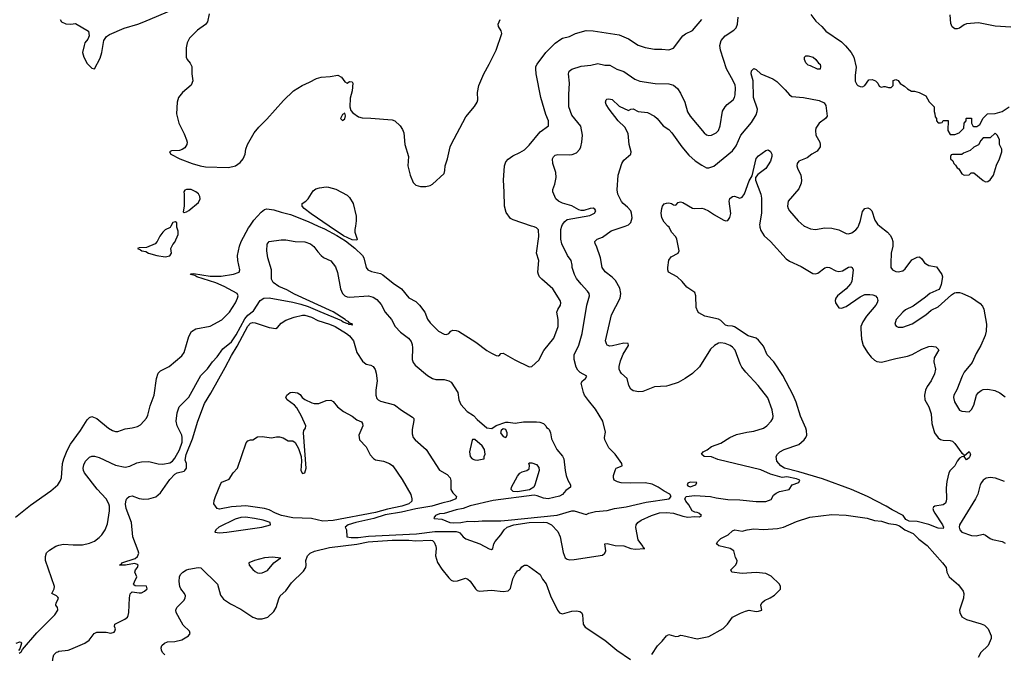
# Model space of a CAD drawing. Header units: inches. Extents: x 1678809 to 1859548, y 384609 to 522868.
# Tile 288 of 386: x 1799679 to 1808009, y 406383 to 411747. Entities that reach past the tile are written whole.
import ezdxf

# ---------------------------------------------------------------- set-up
doc = ezdxf.new("R2010")
doc.units = ezdxf.units.IN
doc.header["$MEASUREMENT"] = 0
for name, color, linetype in [('B7490', 7, 'Continuous'), ('B8400', 7, 'Continuous'), ('B8401', 7, 'Continuous')]:
    doc.layers.add(name, color=color, linetype=linetype)

msp = doc.modelspace()

# ---------------------------------------------------------------- linework, layer by layer
at = {"layer": 'B7490', "color": 5}
for points, elevation in [([(1799643.3, 407536.7), (1799770, 407638.3), (1799941.6, 407758.4), (1800000, 407809.4)], 380), ([(1800000, 406857.7), (1799990, 406869.3), (1799949.4, 406890), (1799971.2, 406928.8), (1799973.6, 406950), (1799896.2, 407170), (1799895.9, 407204.1), (1799906.2, 407233.8), (1799930, 407256.3), (1799985.2, 407290), (1800000, 407295.6)], 360), ([(1800000, 406754.7), (1799997.2, 406770), (1799985.2, 406790), (1799987, 406810), (1800000, 406836.6)], 360), ([(1799674.3, 406385.7), (1799690, 406396.3), (1799703.1, 406416.9), (1799824.1, 406555.9), (1799974.7, 406710), (1800000, 406748.7)], 360), ([(1799650, 406470.7), (1799679.2, 406479.2), (1799690, 406477.3), (1799694.4, 406470), (1799679, 406421), (1799668.6, 406408.6)], 360), ([(1799650, 406147.9), (1799734.5, 406074.5), (1799790, 406048.2), (1799822.5, 406042.5), (1799850, 406043.8), (1799890, 406054.2), (1799918.9, 406070), (1799940.4, 406090), (1799968.4, 406130), (1799979.7, 406170), (1799976.3, 406216.3), (1799956.9, 406310), (1799961.3, 406350), (1799968.7, 406371.3), (1799978, 406382), (1799990, 406392.4), (1800000, 406396.4)], 340)]:
    msp.add_lwpolyline(points, dxfattribs=dict(at, elevation=elevation))
at = {"layer": 'B8400', "color": 5}
for points, elevation in [([(1800000, 407809.4), (1800000.7, 407810), (1800020.1, 407839.9), (1800030.9, 407869.1), (1800041.8, 407990), (1800051.8, 408030), (1800078.9, 408101.1), (1800107.1, 408152.9), (1800193.7, 408270), (1800250, 408359.3), (1800270, 408380.4), (1800290, 408387), (1800330, 408371.8), (1800430, 408290.4), (1800462.8, 408270), (1800490, 408261.3), (1800510, 408260.4), (1800570, 408283.8), (1800630, 408292.4), (1800675.4, 408304.6), (1800701.3, 408318.7), (1800730, 408347.7), (1800750, 408373.4), (1800761.6, 408398.4), (1800782.5, 408477.5), (1800816.8, 408570), (1800834.7, 408710), (1800850, 408754.8), (1800870, 408774), (1800944, 408810), (1801050, 408901.6), (1801068.9, 408931.1), (1801110, 409064.9), (1801133.1, 409106.9), (1801169.8, 409130.2), (1801290, 409153), (1801390, 409206.5), (1801452.4, 409270), (1801504, 409350), (1801522.4, 409390), (1801527.6, 409410), (1801519.6, 409430), (1801408.6, 409490), (1801338.5, 409518.5), (1801176.9, 409570), (1801160.8, 409580.8), (1801124.2, 409590), (1801125.4, 409594.6), (1801150, 409598.4), (1801290, 409577.2), (1801383.4, 409576.6), (1801488.1, 409591.9), (1801536.2, 409610), (1801541.3, 409630), (1801523.1, 409710), (1801520.4, 409750), (1801537.7, 409830), (1801552.1, 409870), (1801614.9, 409985.1), (1801625.3, 410000)], 380), ([(1800000, 407295.6), (1800010, 407299.5), (1800050, 407306.7), (1800130, 407301.3), (1800210, 407303.1), (1800270, 407315.8), (1800310, 407334), (1800350, 407363.8), (1800372.9, 407387.1), (1800402, 407430), (1800420.1, 407479.9), (1800438, 407590), (1800437, 407630), (1800431.4, 407650), (1800409.8, 407690), (1800333.4, 407773.4), (1800226.8, 407910), (1800218.4, 407930), (1800216.2, 407950), (1800221.1, 407978.9), (1800234.7, 408010), (1800270, 408044.6), (1800290, 408051.6), (1800310, 408051.6), (1800350, 408040.8), (1800490, 407975.8), (1800570, 407958.9), (1800610, 407967), (1800670, 407995.3), (1800710, 408005.3), (1800770, 408006), (1800850, 407987.4), (1800890, 407984.6), (1800950, 407996.9), (1800970, 408011.2), (1800990, 408035.8), (1801030, 408106.3), (1801052.1, 408172.1), (1801053.8, 408210), (1801050, 408229.2), (1801009.8, 408309.8), (1801003.5, 408350), (1801010, 408418), (1801028, 408470), (1801110, 408550.4), (1801210, 408735.8), (1801268.7, 408791.3), (1801309.7, 408850.3), (1801350, 408893.4), (1801397.8, 408962.2), (1801470, 409019.8), (1801510, 409079.8), (1801584.2, 409215.8), (1801610, 409246.5), (1801657.1, 409282.9), (1801713.1, 409370), (1801745.1, 409390), (1801790, 409393), (1801990, 409356), (1802058.4, 409338.4), (1802118.9, 409318.9), (1802218.4, 409278.4), (1802400.7, 409200.7), (1802414, 409190), (1802450, 409176), (1802457.3, 409177.3), (1802459.3, 409170), (1802486.3, 409166.3), (1802490, 409160.7), (1802494.9, 409165.1), (1802490, 409171.9), (1802474.6, 409174.6), (1802462.7, 409182.7), (1802464, 409190), (1802440.7, 409200.7), (1802432.9, 409210), (1802330, 409273.2), (1802003, 409423), (1801939.4, 409459.4), (1801870, 409487.9), (1801823.4, 409523.4), (1801809.9, 409549.9), (1801809.1, 409630), (1801779.2, 409730), (1801768.6, 409790), (1801773.6, 409846.4), (1801790, 409870.4), (1801890, 409883.1), (1801930, 409883.6), (1802010, 409870.4), (1802090, 409866), (1802138, 409850), (1802166.6, 409826.6), (1802200.7, 409780.7), (1802230.3, 409750.3), (1802250, 409735.5), (1802310, 409704.9), (1802350, 409654), (1802366, 409606), (1802393.8, 409470), (1802410, 409430.5), (1802429.2, 409409.2), (1802450, 409400.3), (1802470, 409399), (1802630, 409410.2), (1802670, 409398.5), (1802698.9, 409378.9), (1802735.9, 409335.9), (1802771.3, 409271.3), (1802823.1, 409210), (1802856.4, 409150), (1802901.2, 409101.2), (1802967, 409050), (1802990, 409023.8), (1802999, 408999), (1803002.7, 408970), (1802999.7, 408870), (1803006.4, 408846.4), (1803023.1, 408823.1), (1803130, 408734.2), (1803170, 408710.2), (1803198, 408702), (1803270, 408701.1), (1803310.2, 408690.2), (1803330, 408678), (1803384.9, 408590), (1803394, 408530), (1803409.3, 408489.3), (1803463.5, 408430), (1803517.3, 408397.3), (1803550, 408361.7), (1803630, 408291.4), (1803674, 408286), (1803710, 408312.4), (1803790, 408338.9), (1803810, 408341.1), (1803870, 408332.2), (1803942, 408342), (1804050, 408343.6), (1804080.3, 408340.3), (1804110.8, 408330), (1804130.8, 408310), (1804135.3, 408295.3), (1804150, 408286.8), (1804156.7, 408276.7), (1804168.9, 408248.9), (1804178.7, 408198.7), (1804222.6, 408110), (1804271.8, 408051.8), (1804282.6, 408030), (1804293.4, 407930), (1804302.6, 407890), (1804316.4, 407850), (1804339.1, 407810), (1804337.1, 407790), (1804299.3, 407760.7), (1804270, 407728.8), (1804245, 407715), (1804150, 407692.4), (1804110, 407695.8), (1804057.3, 407717.3), (1804030, 407720.9), (1803684.2, 407675.8), (1803490, 407632), (1803430, 407609.1), (1803370, 407598.3), (1803270, 407565.6), (1803230, 407562.9), (1803197.3, 407550), (1803181, 407530), (1803185.8, 407525.8), (1803250, 407518), (1803316.3, 407490), (1803350, 407486.9), (1803410, 407490.9), (1803470, 407503.1), (1803530, 407499.6), (1803590, 407505.5), (1803750, 407505.2), (1803812, 407510), (1804226.2, 407553.8), (1804350, 407590.5), (1804370, 407589.6), (1804470, 407559.6), (1804494.5, 407570), (1804550, 407582.7), (1804650, 407592.8), (1804710, 407610.1), (1804810, 407624.1), (1804978.2, 407661.8), (1805172.8, 407690), (1805189.8, 407710), (1805179.3, 407730), (1805130, 407755.6), (1805081.3, 407790), (1805030, 407814.7), (1804970, 407826.1), (1804843.2, 407823.2), (1804767.5, 407827.5), (1804735.2, 407835.2), (1804708.7, 407850), (1804702, 407870), (1804702, 407890), (1804720.4, 407939.6), (1804726, 407950), (1804775.3, 407970), (1804774, 407990), (1804716.9, 408070), (1804662.8, 408122.8), (1804628, 408190), (1804626.6, 408210), (1804635.5, 408255.5), (1804611.8, 408350), (1804549.7, 408450), (1804490, 408522.4), (1804457.2, 408570), (1804448.8, 408590), (1804429.8, 408670), (1804440.5, 408690), (1804465.6, 408710), (1804475.4, 408730), (1804420.7, 408760.7), (1804400.4, 408780.4), (1804387.1, 408807.1), (1804370.7, 408870), (1804369.8, 408910), (1804407.6, 408992.4), (1804438.4, 409090), (1804476.4, 409330), (1804498.5, 409410), (1804495.1, 409430), (1804482.6, 409450), (1804427.7, 409507.7), (1804390, 409557.6), (1804373.3, 409590), (1804352.8, 409650), (1804353.3, 409670), (1804343.5, 409710), (1804313.5, 409750), (1804264, 409850), (1804257.4, 409890), (1804257.6, 409970), (1804266.3, 410000)], 360), ([(1800000, 406396.4), (1800010, 406400.4), (1800090, 406410.4), (1800110, 406417.1), (1800230, 406470.4), (1800265.9, 406494.1), (1800307.8, 406550), (1800330, 406563.1), (1800410, 406562.3), (1800450, 406555.2), (1800477.2, 406562.8), (1800483.5, 406570), (1800487.7, 406590), (1800481.3, 406610), (1800484, 406630), (1800568.8, 406671.2), (1800589.6, 406690), (1800596.4, 406703.6), (1800602.6, 406730), (1800606.6, 406853.4), (1800612.1, 406887.9), (1800630, 406902.8), (1800690, 406894), (1800710, 406896), (1800735.3, 406910), (1800756, 406930), (1800750, 406951.3), (1800655.3, 406955.3), (1800644, 406964), (1800642, 406970), (1800649, 406989), (1800669.3, 407030), (1800652.7, 407070), (1800658, 407090), (1800675.1, 407110), (1800681.2, 407130), (1800675.9, 407135.9), (1800650, 407143.7), (1800574, 407130), (1800522, 407130), (1800539.3, 407140.7), (1800544, 407150), (1800654.7, 407185.3), (1800676.4, 407203.6), (1800685.4, 407230), (1800682.2, 407250), (1800634.4, 407370), (1800624.4, 407490), (1800578.1, 407610), (1800573.8, 407646.2), (1800578, 407682), (1800585.7, 407694.3), (1800606, 407710), (1800630, 407715.3), (1800690, 407695.3), (1800730, 407687.8), (1800770, 407690.3), (1800830, 407706.7), (1800870, 407743.2), (1800950, 407855.9), (1800990, 407899.1), (1801010, 407912), (1801070, 407924.9), (1801076, 407930), (1801089, 407950), (1801088.9, 407988.9), (1801078, 408018), (1801086.5, 408066.5), (1801139.8, 408200.2), (1801186.3, 408350), (1801241, 408499), (1801294.9, 408585.1), (1801418.2, 408801.8), (1801470, 408905.5), (1801517.7, 408982.3), (1801610, 409152.2), (1801630, 409177.2), (1801650, 409185), (1801670, 409181.7), (1801790, 409141.9), (1801845.8, 409134.2), (1801858.9, 409141.1), (1801890, 409178.8), (1801930, 409204), (1802002, 409230), (1802070, 409246.5), (1802090, 409246.7), (1802146, 409230), (1802199.5, 409199.5), (1802299.5, 409170), (1802348.9, 409150), (1802444, 409090), (1802468.7, 409070), (1802501.3, 409030), (1802532, 408930), (1802577.5, 408857.5), (1802610, 408830.4), (1802650, 408821.6), (1802670, 408810.6), (1802687, 408787), (1802695.3, 408755.3), (1802701.7, 408690), (1802690.2, 408610), (1802690.2, 408570), (1802701.3, 408541.3), (1802710.2, 408530.2), (1802730, 408518.6), (1802850, 408486.5), (1802910, 408441.7), (1803002.5, 408382.5), (1803012, 408370), (1803014.1, 408354.1), (1802998.6, 408278.6), (1803000.3, 408240.3), (1803008.5, 408210), (1803023.8, 408190), (1803116, 408110), (1803230, 407933), (1803296.3, 407896.3), (1803319.3, 407870), (1803326.7, 407846.7), (1803325.3, 407770), (1803342, 407742), (1803374.9, 407710), (1803368, 407690), (1803321.6, 407670), (1803250, 407655.6), (1803164.9, 407630), (1803030, 407605.8), (1802910, 407578.3), (1802770, 407556.1), (1802675, 407525), (1802522.4, 407490), (1802458, 407470), (1802430.8, 407450), (1802442.8, 407430), (1802446, 407370), (1802483.7, 407363.7), (1802542.6, 407362.6), (1802630, 407376.3), (1803035.6, 407395.6), (1803190, 407414.4), (1803370, 407413.6), (1803390.4, 407410), (1803402.3, 407402.3), (1803430.4, 407370), (1803452.6, 407352.6), (1803571.2, 407311.2), (1803650, 407267.7), (1803670, 407262.8), (1803682, 407270), (1803689.3, 407309.3), (1803701.3, 407330), (1803750, 407387), (1803776.4, 407430), (1803802.8, 407450), (1803860.4, 407470), (1803989.4, 407489.4), (1804113, 407493), (1804138, 407490), (1804178.4, 407470), (1804230, 407413.4), (1804250.3, 407370), (1804276, 407236), (1804292.3, 407192.3), (1804310, 407180.5), (1804330, 407174.9), (1804370, 407177), (1804610, 407214), (1804629.7, 407230), (1804636.1, 407250), (1804630, 407310.4), (1804647.4, 407312.6), (1804715.7, 407295.7), (1804790, 407294.5), (1804850, 407271.7), (1804886.1, 407266.1), (1804968, 407270), (1804955.5, 407275.5), (1804949.5, 407290), (1804910, 407342.7), (1804891.7, 407448.3), (1804893.3, 407470), (1804908.5, 407490), (1804935.1, 407510), (1805022.6, 407550), (1805092.5, 407572.5), (1805150, 407575.7), (1805210, 407570.9), (1805290, 407544), (1805330, 407535.7), (1805390, 407542.3), (1805430, 407538.9), (1805445.6, 407550), (1805423.6, 407570), (1805410, 407576.2), (1805390, 407577.7), (1805368.3, 407588.3), (1805340.9, 407640.9), (1805315.5, 407670), (1805305.7, 407690), (1805316, 407710), (1805390, 407719.4), (1805522, 407710), (1805570, 407698.9), (1805670, 407685.5), (1805770, 407683), (1805910, 407668), (1805990, 407668.1), (1806034.8, 407685.2), (1806057.1, 407722.9), (1806079.5, 407740.5), (1806107.7, 407752.3), (1806189, 407770), (1806214, 407810), (1806269.5, 407830.5), (1806279.5, 407850), (1806250, 407860.9), (1806170, 407878.7), (1806130, 407872.7), (1806110, 407876.1), (1806030, 407900.2), (1805950, 407936.7), (1805584.3, 408024.3), (1805530, 408045.7), (1805470, 408050.8), (1805447.6, 408070), (1805461.1, 408090), (1805494.3, 408105.7), (1805530, 408133.4), (1805610, 408163), (1805686, 408210), (1805743.6, 408236.4), (1805830, 408256.5), (1805890, 408265.3), (1805972.3, 408290), (1806000.9, 408310), (1806037.2, 408350), (1806049.6, 408370.4), (1806053.6, 408390), (1806044.4, 408444.4), (1806007, 408547), (1805927.6, 408650), (1805822.2, 408762.2), (1805786.6, 408806.6), (1805773.1, 408833.1), (1805731.2, 408950), (1805710, 408975.1), (1805690, 408989.6), (1805646.7, 409006.7), (1805610, 409012.8), (1805590, 409009.6), (1805556.3, 408990), (1805522.4, 408957.6), (1805430, 408809.6), (1805370, 408753), (1805310, 408709.6), (1805250, 408676.3), (1805171, 408650), (1805150, 408644.7), (1805050, 408638.9), (1804950, 408600.5), (1804918, 408598), (1804870, 408606), (1804850, 408619), (1804833.2, 408650), (1804819, 408710), (1804770, 408752.3), (1804757.6, 408770), (1804751.5, 408790), (1804749.7, 408810.3), (1804760.5, 408859.5), (1804783.3, 408916.7), (1804828.7, 408990), (1804827.3, 409007.3), (1804790, 409008.7), (1804694.6, 408985.4), (1804670, 408984.5), (1804650, 408992.7), (1804642, 409002), (1804633.6, 409030), (1804686.2, 409250), (1804758.9, 409390), (1804765, 409430), (1804754.6, 409474.6), (1804718.8, 409538.8), (1804690, 409568.3), (1804632.7, 409612.7), (1804605.1, 409650), (1804590.9, 409730.9), (1804558.3, 409830), (1804546.6, 409850), (1804543.6, 409870), (1804563.7, 409890), (1804610, 409907.2), (1804681.5, 409958.5), (1804800.3, 410000)], 340), ([(1800957.3, 410000), (1800951.1, 409988.9), (1800910, 409968), (1800890, 409948), (1800864.5, 409915.5), (1800841, 409870), (1800824.7, 409850), (1800750, 409818), (1800690, 409815.1), (1800676, 409810), (1800699.9, 409799.9), (1800711.3, 409790), (1800745.1, 409785.1), (1800766.9, 409770), (1800838.7, 409750), (1800910, 409740.3), (1800950, 409748.3), (1800961.5, 409770), (1800958, 409810), (1800974.9, 409845.1), (1800990, 409862.8), (1801018, 409930), (1801018, 409958), (1801008, 409990), (1801007.8, 410000)], 420), ([(1802204.2, 410000), (1802256.3, 409976.3), (1802361.1, 409921.1), (1802435.8, 409875.8), (1802514.1, 409814.1), (1802578.7, 409750), (1802590.4, 409730), (1802608.9, 409650), (1802624.4, 409630), (1802654.8, 409614.8), (1802730, 409598.7), (1802750, 409588.7), (1802838, 409518), (1802910, 409470.2), (1802970, 409391.7), (1803030, 409360.3), (1803060.3, 409330), (1803105.7, 409270), (1803130, 409210.8), (1803150, 409182), (1803220.7, 409110), (1803270, 409084), (1803290, 409082.8), (1803309.4, 409090.6), (1803325.2, 409110), (1803342, 409118), (1803370, 409116.5), (1803390, 409109.2), (1803536.8, 409016.8), (1803630, 408947.8), (1803670, 408923.7), (1803710, 408905.5), (1803730, 408902.8), (1803742, 408910), (1803750, 408922), (1803770, 408924), (1803866.6, 408866.6), (1803990, 408808.7), (1804010, 408810.6), (1804070, 408864.4), (1804112, 408948), (1804196.4, 409050), (1804235.3, 409150), (1804233.8, 409210), (1804222.7, 409270), (1804230, 409293), (1804254.7, 409330), (1804257.4, 409350), (1804251.1, 409370), (1804190, 409469.7), (1804095.1, 409550), (1804077.4, 409570), (1804067.4, 409590), (1804063.5, 409610), (1804071.6, 409710), (1804050.9, 409770), (1804070, 409912), (1804068.6, 409968.6), (1804050, 409984.4), (1804030, 409992.8), (1804008.4, 410000)], 380), ([(1802518.3, 410000), (1802513.4, 409970), (1802514.4, 409950), (1802533.4, 409890), (1802530, 409882), (1802490, 409885.1), (1802417.8, 409917.8), (1802297.6, 410000)], 380), ([(1805939.1, 410000), (1805940.3, 409990), (1805950, 409962), (1805978.2, 409918.2), (1806030.2, 409870.2), (1806162.2, 409722.2), (1806190, 409703.7), (1806290, 409658), (1806390, 409598.4), (1806410, 409596.4), (1806430, 409601.6), (1806490, 409646), (1806510, 409653), (1806530, 409650.4), (1806582.5, 409622.5), (1806610, 409614.4), (1806638.5, 409621.5), (1806690, 409652.7), (1806710, 409656.3), (1806721, 409650), (1806730.3, 409630), (1806719.5, 409530), (1806708.7, 409510), (1806670.9, 409469.1), (1806596.5, 409410), (1806583.1, 409390), (1806578.7, 409370), (1806581.3, 409350), (1806607.8, 409307.8), (1806630, 409304.2), (1806670, 409319.6), (1806790, 409401.7), (1806830, 409420.3), (1806870, 409422.3), (1806897.3, 409417.3), (1806918.8, 409410), (1806933.7, 409393.7), (1806938.4, 409370), (1806933.7, 409350), (1806922.6, 409330), (1806843.4, 409236.6), (1806811.4, 409190), (1806795.8, 409150), (1806793.6, 409130), (1806801.8, 409041.8), (1806814.3, 408990), (1806850, 408930.4), (1806882, 408890), (1806910, 408864.2), (1806930, 408853.7), (1806970, 408848.7), (1807090, 408879.5), (1807190, 408899.6), (1807230, 408912.9), (1807310, 408957.8), (1807370, 408979.5), (1807390, 408982.4), (1807430, 408977.3), (1807453.4, 408953.4), (1807415.1, 408884.9), (1807413.6, 408850), (1807426, 408790), (1807418.4, 408750), (1807390.4, 408690), (1807356.5, 408643.5), (1807341.3, 408610), (1807332.2, 408570), (1807334.9, 408530), (1807370.6, 408470), (1807390, 408412), (1807395.5, 408330), (1807419.1, 408250), (1807450, 408207.3), (1807470, 408193.4), (1807490, 408188.2), (1807550, 408184.9), (1807570, 408178.4), (1807590, 408160.4), (1807650, 408078.8), (1807664.7, 408070), (1807670, 408054), (1807710, 408092), (1807722, 408070), (1807718, 408050), (1807710, 408038), (1807690, 408022), (1807669, 408049), (1807650, 408046.6), (1807630, 408034.3), (1807610.2, 408010), (1807591.4, 407970), (1807550.3, 407930), (1807539.1, 407910), (1807521.2, 407838.8), (1807515.5, 407784.5), (1807519.7, 407690), (1807517.6, 407670), (1807510, 407654), (1807490, 407639.8), (1807420.7, 407630), (1807410, 407622), (1807404, 407610), (1807408.4, 407590), (1807419.8, 407570), (1807487.1, 407470), (1807494.9, 407450), (1807490, 407439.5), (1807450, 407442), (1807370, 407472.6), (1807270, 407499.8), (1807202.7, 407502.7), (1807176.6, 407516.6), (1807152.4, 407550), (1807058.8, 407598.8), (1807009.8, 407630), (1806849.9, 407710), (1806714.7, 407770), (1806470, 407860.4), (1806270, 407920.4), (1806149.7, 407950), (1806118.2, 407970), (1806084, 408010), (1806079.5, 408050), (1806089.4, 408070), (1806109.3, 408090), (1806146.6, 408110), (1806270, 408151.7), (1806315.8, 408190), (1806330.6, 408209.4), (1806337.4, 408230), (1806336, 408270), (1806329.8, 408290), (1806285, 408390), (1806246.4, 408510), (1806221.7, 408570), (1806136, 408736), (1806059.8, 408850), (1806001, 408910), (1805970, 408984.7), (1805930, 409035), (1805909.9, 409049.9), (1805842.2, 409070), (1805726.9, 409146.9), (1805710, 409153.2), (1805670, 409154.5), (1805650, 409162.3), (1805610, 409201.5), (1805592, 409212), (1805476.2, 409236.2), (1805425.6, 409265.6), (1805415.8, 409275.8), (1805400.4, 409310), (1805397.6, 409410), (1805390, 409437), (1805322, 409482), (1805282, 409530), (1805239.6, 409570), (1805168.9, 409608.9), (1805161.2, 409630), (1805160.8, 409650), (1805170, 409710.4), (1805190, 409739.5), (1805249.5, 409770), (1805258.7, 409790), (1805239.1, 409890), (1805228.8, 409908.8), (1805193, 409950), (1805172.6, 409990), (1805162.7, 410000)], 320), ([(1806316.7, 410000), (1806318.5, 409998.5), (1806370, 409977), (1806410, 409971.8), (1806490, 409983.9), (1806550, 409982.4), (1806610, 409968.9), (1806670, 409937.4), (1806690, 409933.4), (1806717.3, 409942.7), (1806752.2, 409967.8), (1806770, 409986.7), (1806774.7, 410000)], 340), ([(1806956.6, 410000), (1807020.5, 409950), (1807043.9, 409923.9), (1807058.3, 409898.3), (1807064.4, 409870), (1807064.2, 409830), (1807050.3, 409769.7), (1807047.2, 409687.2), (1807048.4, 409650), (1807063, 409630), (1807090, 409616), (1807110, 409611.6), (1807150, 409620.3), (1807170, 409637.6), (1807226.9, 409713.1), (1807270, 409738), (1807290, 409739), (1807310, 409724.2), (1807334.6, 409690), (1807354.7, 409674.7), (1807370, 409667.4), (1807433.9, 409653.9), (1807480.4, 409590), (1807485.3, 409570), (1807474.3, 409505.7), (1807464.4, 409475.6), (1807455.6, 409464.4), (1807378.4, 409430), (1807342.7, 409397.3), (1807238.6, 409321.4), (1807173.4, 409290), (1807150, 409271.1), (1807094.4, 409210), (1807083, 409170), (1807092.7, 409152.7), (1807110, 409143.8), (1807150, 409145.7), (1807230, 409174), (1807343.7, 409250), (1807390, 409288.4), (1807450, 409317.1), (1807563, 409417), (1807586.3, 409433.7), (1807602, 409438), (1807630, 409438.4), (1807650, 409432.4), (1807730, 409396.5), (1807804.7, 409344.7), (1807823.4, 409323.4), (1807836.5, 409296.5), (1807857.3, 409170), (1807855.5, 409110), (1807847, 409073), (1807810.1, 408989.9), (1807770, 408920.7), (1807735.8, 408844.2), (1807670, 408763), (1807651.5, 408730), (1807605.9, 408614.1), (1807581.7, 408570), (1807578, 408550), (1807588.5, 408511.5), (1807630, 408443), (1807650, 408434), (1807710, 408427.3), (1807730, 408447.3), (1807750, 408484.9), (1807774.7, 408570), (1807788.9, 408591.1), (1807811.6, 408608.4), (1807830, 408615.6), (1807870, 408618.5), (1807927.3, 408607.3), (1807970, 408588.9), (1808015.9, 408555.9)], 340), ([(1808010, 407836.8), (1807934.4, 407865.6), (1807890, 407873.1), (1807854.9, 407865.1), (1807830.5, 407850), (1807814.4, 407830), (1807805.5, 407810), (1807784.4, 407730), (1807765.7, 407690), (1807628.9, 407470), (1807626, 407450), (1807632.2, 407430), (1807650, 407409.5), (1807730, 407380.9), (1807770, 407376.6), (1807830, 407392.1), (1807850, 407384.3), (1807890, 407355), (1807910, 407345.6), (1807990.8, 407330), (1808015.3, 407315.3)], 340), ([(1805026.6, 406373.4), (1805074.2, 406445.8), (1805114.7, 406485.3), (1805150, 406530.6), (1805170, 406542), (1805230, 406524.9), (1805252.1, 406527.9), (1805270, 406536), (1805290, 406534.8), (1805410, 406505.7), (1805510, 406525.3), (1805630, 406592.4), (1805666.4, 406630), (1805710, 406690.2), (1805775.8, 406724.2), (1805818.8, 406741.2), (1805850, 406747.9), (1805910, 406737.3), (1805930, 406739), (1805957, 406750), (1805949.7, 406790), (1805956.8, 406810), (1805979.7, 406830), (1806027.2, 406852.8), (1806063.4, 406876.6), (1806113.8, 406926.2), (1806115.7, 406950), (1806105.7, 406970), (1806035.2, 407035.2), (1805990, 407058.3), (1805910, 407067), (1805790, 407059.4), (1805704, 407070), (1805695.3, 407090), (1805733.2, 407130), (1805745.2, 407150), (1805748.7, 407170), (1805733.6, 407193.6), (1805719, 407250), (1805688.7, 407270), (1805594.5, 407294.5), (1805574, 407310), (1805585.1, 407330), (1805610, 407356.5), (1805673.1, 407386.9), (1805710, 407419.1), (1805730, 407427.7), (1805790, 407418.2), (1805832.7, 407430), (1805890, 407437.5), (1805970, 407430.5), (1806090, 407440.1), (1806140.7, 407450), (1806250, 407498.2), (1806364.5, 407535.5), (1806550, 407558.6), (1806670, 407554), (1806847.9, 407527.9), (1806910, 407508.2), (1806970, 407503), (1807030, 407481.6), (1807090, 407474.8), (1807122.5, 407462.5), (1807166, 407430), (1807238.5, 407398.5), (1807284.9, 407350), (1807355.1, 407295.1), (1807487, 407150), (1807515.8, 407110), (1807522.8, 407070), (1807543.1, 407030), (1807622.4, 406962.4), (1807660.4, 406910), (1807666.6, 406890), (1807662.1, 406850), (1807630.2, 406750), (1807631.1, 406730), (1807650, 406693.1), (1807688.2, 406670), (1807814.1, 406634.1), (1807841.5, 406621.5), (1807871.8, 406591.8), (1807897, 406530), (1807896.5, 406510), (1807872.6, 406450), (1807810, 406389.6), (1807788.5, 406348.5)], 320), ([(1800906.6, 406370), (1800885.6, 406390), (1800876.9, 406410), (1800875.1, 406430), (1800881.6, 406450), (1800902.7, 406470), (1800930, 406480.3), (1800990, 406484.6), (1801050, 406497.4), (1801107, 406530), (1801119.6, 406550), (1801114.7, 406570), (1801062.9, 406622.9), (1801046.6, 406646.6), (1801003.5, 406730), (1800999.7, 406750), (1801008, 406770), (1801066.9, 406830), (1801077.7, 406850), (1801080.4, 406870), (1801072.2, 406890), (1801042.4, 406930), (1801033.3, 406950), (1801026.8, 406990), (1801030, 407031), (1801037.6, 407050), (1801057.7, 407070), (1801088.5, 407090), (1801110, 407096.4), (1801188.8, 407108.8), (1801210, 407106.4), (1801351.8, 406970), (1801376.7, 406876.7), (1801401.8, 406841.8), (1801461.6, 406801.6), (1801550, 406758.4), (1801650, 406690.4), (1801690, 406675.8), (1801730, 406674.6), (1801777.6, 406690), (1801830, 406738.3), (1801848.9, 406770), (1801870, 406844), (1801883.1, 406870), (1801928.8, 406911.2), (1801979, 406981), (1802080.5, 407079.5), (1802098, 407110), (1802102.7, 407130), (1802100.3, 407170), (1802112.2, 407207.8), (1802136, 407230), (1802172.3, 407247.7), (1802300.7, 407279.3), (1802530, 407308.6), (1802627.1, 407327.1), (1802830, 407342.1), (1802970, 407341.5), (1803030, 407334.7), (1803150, 407341.5), (1803170, 407338), (1803184.6, 407324.6), (1803199.6, 407290), (1803203.2, 407270), (1803196.9, 407210), (1803213.2, 407153.2), (1803250, 407095.3), (1803310, 407022.4), (1803330, 407003.7), (1803350, 406993.4), (1803383.3, 406996.7), (1803450, 407018.4), (1803470, 407012.4), (1803490, 406994.9), (1803533.7, 406930), (1803550, 406916), (1803569.3, 406909.3), (1803670, 406916.9), (1803770, 406906.9), (1803810, 406913.4), (1803830, 406933), (1803850, 407013.4), (1803870, 407053.4), (1803890, 407081), (1803910, 407091), (1803925.8, 407114.2), (1803950, 407128.4), (1803970, 407128.7), (1803990, 407119.5), (1804082.4, 407050), (1804103, 407010), (1804132.3, 406972.3), (1804170, 406870.6), (1804227.8, 406747.8), (1804246, 406726), (1804270, 406717.1), (1804350, 406740.3), (1804390, 406743.8), (1804418, 406738), (1804430.7, 406730), (1804440.5, 406710), (1804445.5, 406630), (1804463.7, 406603.7), (1804630, 406494.4), (1804730.3, 406410.3), (1804847.3, 406330)], 320), ([(1800000, 406836.6), (1800006.6, 406850), (1800000, 406857.7)], 360), ([(1800000, 406748.7), (1800000.9, 406750), (1800000, 406754.7)], 360)]:
    msp.add_lwpolyline(points, dxfattribs=dict(at, elevation=elevation))
for points, elevation in [([(1802210, 408497.3), (1802270, 408524), (1802310, 408526), (1802330, 408516), (1802367.3, 408470), (1802417.3, 408430), (1802490, 408390.5), (1802530, 408360.7), (1802570, 408342.8), (1802579.1, 408330), (1802581.6, 408310), (1802547, 408230), (1802552.2, 408190), (1802610.3, 408130), (1802644.5, 408064.5), (1802671.7, 408031.7), (1802690, 408021.6), (1802756, 408010), (1802806, 407990), (1802836.3, 407970), (1802914.9, 407854.9), (1802988.8, 407728.8), (1802997, 407690), (1802994.9, 407670), (1802970.1, 407649.9), (1802910.3, 407630), (1802790, 407603.9), (1802690, 407575.2), (1802330, 407508.5), (1802242.6, 407502.6), (1802146, 407526), (1801989.6, 407530), (1801892.8, 407550), (1801841.4, 407570), (1801790, 407598), (1801750, 407610.7), (1801592.4, 407632.4), (1801470, 407623), (1801370, 407603.7), (1801348, 407610), (1801322, 407650), (1801323.1, 407676.9), (1801334, 407710), (1801380.2, 407819.8), (1801390, 407832), (1801450, 407858), (1801485.2, 407910), (1801521.2, 407950), (1801594.6, 408165.4), (1801610, 408182), (1801630, 408191.3), (1801650, 408192), (1801690, 408216), (1801730, 408218.8), (1801810, 408207.3), (1801850, 408216), (1801875.3, 408215.3), (1801906.4, 408206.4), (1801950, 408181), (1801990, 408181), (1802010, 408167.3), (1802037.6, 408117.6), (1802058.9, 408050), (1802061.7, 408010), (1802058, 407930), (1802070, 407905.3), (1802090.8, 407910), (1802102, 407950), (1802078.4, 408250), (1802082.7, 408270), (1802097.2, 408290), (1802098.4, 408310), (1802063.5, 408390), (1802022.5, 408462.5), (1802004.1, 408484.1), (1801941.2, 408530), (1801929.3, 408550), (1801938, 408570), (1801966, 408590), (1801990, 408593.4), (1802030, 408587.7), (1802050, 408574), (1802068.7, 408548.7), (1802090, 408533.4), (1802150, 408504), (1802170, 408499.1)], 320), ([(1803770, 408284.2), (1803750.5, 408270), (1803744.9, 408250), (1803770, 408219), (1803790, 408211.7), (1803802.2, 408230), (1803801.8, 408250), (1803790, 408278.7)], 360), ([(1803510, 408194), (1803502.9, 408177.1), (1803485.3, 408090), (1803490.4, 408050), (1803507.7, 408030), (1803530, 408021.3), (1803550, 408019.5), (1803590, 408027.3), (1803609, 408031), (1803609, 408049), (1803617, 408070), (1803609.8, 408110), (1803590, 408139.3), (1803530, 408192.1)], 360), ([(1803890, 407750), (1803854.1, 407754.1), (1803836.5, 407770), (1803839.4, 407790), (1803890, 407883.1), (1803910, 407907.2), (1803930, 407920.4), (1803969.6, 407930.4), (1803990, 407946), (1803992.7, 407972.7), (1803986.6, 407990), (1803990, 407996), (1804010, 407996.4), (1804050, 407983), (1804070, 407956), (1804072, 407930), (1804037.6, 407810), (1804027.2, 407790), (1803992.3, 407767.7)], 340), ([(1805350, 407832.5), (1805330, 407822.9), (1805325.2, 407810), (1805330, 407802.3), (1805350, 407793.1), (1805390, 407807.4), (1805399, 407810), (1805408, 407830)], 360), ([(1801590, 407534.9), (1801550, 407533.3), (1801502.1, 407517.9), (1801362.9, 407450), (1801337.2, 407430), (1801328.8, 407410), (1801370, 407402.7), (1801430, 407407.9), (1801726.3, 407450), (1801800.7, 407470), (1801798.4, 407490), (1801738.4, 407510), (1801664.2, 407524.2)], 340), ([(1801817, 407197), (1801751, 407191), (1801664.4, 407170), (1801618.4, 407150), (1801620.4, 407130), (1801650, 407093), (1801670, 407075.5), (1801690, 407064.9), (1801710, 407062), (1801730, 407065.7), (1801774.2, 407085.8), (1801829.3, 407150.7), (1801870, 407181.6), (1801889, 407190)], 340)]:
    msp.add_lwpolyline(points, close=True, dxfattribs=dict(at, elevation=elevation))
at = {"layer": 'B8401', "color": 5}
for points, elevation in [([(1800022, 411750), (1800031, 411730), (1800070, 411713), (1800110, 411710.5), (1800150, 411716.3), (1800261, 411650), (1800266, 411610), (1800256.3, 411583.7), (1800231, 411550), (1800222.8, 411530), (1800210.9, 411469.1), (1800222, 411430), (1800250, 411376), (1800290, 411338), (1800310, 411332), (1800358.6, 411421.4), (1800373.2, 411470), (1800389.2, 411570), (1800414.2, 411605.8), (1800438.3, 411621.7), (1800563.1, 411676.9), (1800677.2, 411710), (1800729.2, 411730), (1800983.3, 411836.7)], 420), ([(1801282.5, 411797.5), (1801268, 411730), (1801250, 411706.6), (1801182.3, 411657.7), (1801115.5, 411590), (1801096.4, 411550), (1801086, 411510), (1801088, 411430), (1801095.5, 411410), (1801120.2, 411380.2), (1801134.3, 411350), (1801135.5, 411290), (1801144, 411230), (1801127.9, 411192.1), (1801057.3, 411130), (1801022, 411090), (1801010.4, 411050), (1801003.8, 410950), (1801024.4, 410870), (1801070, 410781), (1801090, 410731.3), (1801094.4, 410710), (1801092.7, 410690), (1801076.9, 410663.1), (1801052.6, 410647.4), (1801030, 410641.1), (1800963.8, 410636.2), (1800944.7, 410630), (1800956.3, 410610), (1801032.2, 410570), (1801137.1, 410530), (1801204.9, 410510), (1801250, 410502.5), (1801445.3, 410494.7), (1801504.5, 410510), (1801543, 410537), (1801569.8, 410570.2), (1801586.2, 410610), (1801592.9, 410650), (1801606.4, 410690), (1801663.1, 410790), (1801702.3, 410837.7), (1801770, 410904.2), (1801910, 411064.6), (1801995.4, 411144.6), (1802068.7, 411191.3), (1802130, 411217.6), (1802190, 411250.4), (1802230, 411261.3), (1802305.1, 411265.1), (1802370, 411276.5), (1802401.7, 411261.7), (1802430, 411221), (1802450, 411211), (1802470, 411222.8), (1802490, 411221), (1802497.3, 411210), (1802490, 411146), (1802475.8, 411084.2), (1802470.3, 411010), (1802478.9, 410978.9), (1802498, 410958), (1802544.4, 410924.4), (1802575.4, 410915.4), (1802650, 410914), (1802830, 410900.3), (1802851.1, 410891.1), (1802897, 410850), (1802918.2, 410818.2), (1802928.1, 410788.1), (1802938, 410690), (1802968.9, 410590), (1802961.7, 410510), (1802982, 410430), (1803008.2, 410370), (1803030, 410347.3), (1803070, 410334.8), (1803115.3, 410335.3), (1803150, 410344), (1803170, 410354.8), (1803270, 410446), (1803276.2, 410470), (1803278.4, 410510), (1803297.4, 410570), (1803319.3, 410670), (1803328.5, 410691.5), (1803453.8, 410926.2), (1803527.3, 411012.7), (1803549.6, 411050), (1803553.7, 411070), (1803550.8, 411130), (1803563.2, 411190), (1803605.6, 411290), (1803650.6, 411369.4), (1803709.7, 411490), (1803758, 411630), (1803752.9, 411652.9), (1803729, 411690), (1803725.2, 411710), (1803744, 411750)], 420), ([(1804266.3, 410000), (1804270, 410012.7), (1804290, 410039.3), (1804310, 410055.3), (1804502, 410090), (1804540.9, 410110), (1804552.3, 410130), (1804543.7, 410143.7), (1804530, 410151.3), (1804504.7, 410150), (1804450, 410132.8), (1804430, 410132.8), (1804410, 410138.7), (1804350, 410172.2), (1804270, 410195.1), (1804238, 410210), (1804215.1, 410230), (1804189.6, 410290), (1804187.8, 410310), (1804205.7, 410354.3), (1804216.9, 410410), (1804213, 410453), (1804189.5, 410530), (1804186.6, 410570), (1804194.2, 410585.8), (1804210, 410599.1), (1804230, 410606), (1804330, 410602.2), (1804353.7, 410606.3), (1804390, 410621.2), (1804417.3, 410650), (1804426.6, 410670), (1804435, 410710), (1804439.3, 410770), (1804426, 410846), (1804350, 410939.5), (1804325.7, 411010), (1804324.9, 411115.1), (1804331.1, 411210), (1804322.6, 411290), (1804327.6, 411312.4), (1804350, 411328.5), (1804430, 411353.1), (1804510, 411361.1), (1804570, 411376.5), (1804630, 411362), (1804670, 411363.7), (1804729.2, 411329.2), (1804790, 411307.4), (1804883.4, 411243.4), (1804925.9, 411225.9), (1805054.2, 411205.8), (1805170, 411203.7), (1805210, 411192.4), (1805243.4, 411163.4), (1805270, 411124.9), (1805305.3, 411050), (1805327.1, 410967.1), (1805350.2, 410930.2), (1805470, 410788.7), (1805490, 410772), (1805510, 410767), (1805530, 410770.3), (1805569.8, 410790.2), (1805590, 410810.5), (1805605.3, 410850), (1805625.7, 410974.3), (1805646.9, 411010), (1805664.7, 411030), (1805714.7, 411070), (1805726, 411090), (1805730.7, 411110), (1805734.8, 411170), (1805731.8, 411191.8), (1805715.3, 411230), (1805659.5, 411330), (1805607.8, 411490), (1805602.4, 411530), (1805612.6, 411570), (1805646, 411610), (1805720.6, 411659.4), (1805740.4, 411679.6), (1805750.9, 411709.1), (1805758, 411770)], 360), ([(1806372, 411792), (1806415.2, 411735.2), (1806464.4, 411690), (1806498.4, 411650), (1806630, 411558.5), (1806666.4, 411526.4), (1806711.7, 411470), (1806736.5, 411430), (1806754.4, 411345.6), (1806746, 411274), (1806748, 411228), (1806759.8, 411199.8), (1806770.5, 411190.5), (1806790, 411181), (1806810, 411178.8), (1806830, 411190.8), (1806862.5, 411237.5), (1806890, 411242), (1806918.8, 411230), (1806937.3, 411210), (1806950, 411184.7), (1806959.8, 411179.8), (1806970, 411176), (1806990, 411182.8), (1807002, 411182), (1807030, 411172), (1807050, 411172), (1807068, 411190), (1807067.3, 411232.7), (1807090, 411242), (1807110, 411231.3), (1807126.4, 411206.4), (1807165.4, 411185.4), (1807190, 411162), (1807223.6, 411143.6), (1807250, 411142), (1807288, 411132), (1807343.6, 411103.6), (1807371.6, 411051.6), (1807414, 411010), (1807414, 410970), (1807422, 410950), (1807423.6, 410923.6), (1807434, 410910), (1807434, 410890), (1807450, 410874), (1807470, 410874), (1807482, 410878), (1807490, 410894), (1807532.7, 410892.7), (1807532, 410810), (1807550, 410774), (1807590, 410774), (1807626, 410790), (1807666, 410830), (1807668.4, 410871.6), (1807686, 410890), (1807686, 410910), (1807690, 410914), (1807730, 410914), (1807732, 410870), (1807742, 410850), (1807750, 410842), (1807776.4, 410843.6), (1807800.4, 410859.6), (1807830, 410914), (1807866, 410950), (1807930, 410954), (1807990, 410971.3), (1808050, 411010.7)], 360), ([(1808064.2, 411684.2), (1807930, 411693.5), (1807790, 411721.6), (1807690, 411712.3), (1807670, 411703.7), (1807630, 411676), (1807610, 411669.3), (1807589.4, 411669.4), (1807566.3, 411686.3), (1807555.5, 411715.5), (1807549.6, 411789.6)], 360), ([(1804008.4, 410000), (1803852.3, 410052.3), (1803830, 410065.2), (1803795.1, 410115.1), (1803778.9, 410170), (1803778.5, 410290), (1803771.1, 410390), (1803779.2, 410510), (1803790, 410544.9), (1803810, 410566), (1803850, 410594.9), (1803910, 410622), (1803950, 410646.3), (1803990, 410685.3), (1804081.7, 410798.3), (1804152.7, 410850), (1804153.6, 410890), (1804130, 410944), (1804087.2, 411087.2), (1804047.6, 411287.6), (1804043.9, 411330), (1804046.6, 411350), (1804055.6, 411370), (1804131.2, 411468.8), (1804210, 411547.4), (1804257.1, 411582.9), (1804270, 411591.7), (1804330, 411606), (1804381.2, 411630), (1804470, 411656.9), (1804530, 411654), (1804750, 411618.9), (1804830, 411584.2), (1804910, 411532), (1804970, 411512), (1805050, 411498.7), (1805110, 411498.7), (1805170, 411492.4), (1805210, 411504.9), (1805289.6, 411610.4), (1805311.7, 411628.3), (1805370, 411654.8), (1805450, 411748.2)], 380), ([(1804800.3, 410000), (1804829.7, 410010.3), (1804848.2, 410031.8), (1804859.7, 410070), (1804855.8, 410110), (1804848, 410130), (1804820.6, 410160.6), (1804783.6, 410190), (1804770, 410209.4), (1804738.9, 410270), (1804733.6, 410306.4), (1804742.7, 410430), (1804771.6, 410530), (1804790, 410557.1), (1804849.7, 410610.3), (1804852.4, 410630), (1804835, 410690), (1804825.2, 410785.2), (1804798.1, 410838.1), (1804741.2, 410890), (1804664.5, 410990), (1804640.3, 411030), (1804635.4, 411050), (1804639.5, 411070), (1804645.1, 411074.9), (1804662.7, 411077.3), (1804690, 411071.1), (1804750, 411016.5), (1804830, 410977.4), (1804850, 410988.5), (1804870, 410992.4), (1804910, 410971.4), (1804990, 410961.3), (1805050, 410930.2), (1805072.6, 410910), (1805121.8, 410850), (1805170, 410816.3), (1805195.5, 410790), (1805280.3, 410670), (1805339.7, 410599.7), (1805393.6, 410553.6), (1805450, 410514.6), (1805490, 410494.6), (1805510, 410493.1), (1805550, 410507.2), (1805710, 410637.4), (1805740.4, 410679.6), (1805779.7, 410770), (1805870, 410877), (1805910, 410940.5), (1805918.7, 410970), (1805919.3, 410990), (1805887.4, 411090), (1805882.5, 411230), (1805867.3, 411290), (1805870, 411314.8), (1805890, 411334.4), (1805910, 411325.5), (1805949.2, 411289.2), (1806050, 411247.1), (1806085.2, 411225.2), (1806154.2, 411154.2), (1806190, 411110.6), (1806210, 411096.3), (1806310, 411087.6), (1806442, 411062), (1806483.4, 411043.4), (1806499.5, 411019.5), (1806509.1, 410930), (1806497, 410910), (1806442.6, 410870), (1806414.9, 410830), (1806410.3, 410810), (1806415.3, 410770), (1806447.2, 410710), (1806452.1, 410690), (1806450.1, 410669.9), (1806425.6, 410634.4), (1806381.3, 410610), (1806341.2, 410578.8), (1806269.1, 410550.9), (1806255.3, 410530), (1806253.4, 410510), (1806258, 410490), (1806286.3, 410430), (1806292.8, 410390), (1806290, 410364), (1806270, 410315.1), (1806179.5, 410210), (1806174.6, 410170), (1806179.5, 410150), (1806192, 410130), (1806264.8, 410044.8), (1806316.7, 410000)], 340), ([(1805162.7, 410000), (1805130, 410033.3), (1805111, 410070), (1805106.4, 410110), (1805109.8, 410150.2), (1805117, 410170), (1805130, 410187.3), (1805150, 410195.3), (1805170, 410196.5), (1805191.8, 410191.8), (1805210, 410178.8), (1805230, 410178), (1805250, 410198.8), (1805270, 410204.9), (1805290, 410199.3), (1805370, 410152.4), (1805390, 410148.4), (1805450, 410151.8), (1805470, 410147.2), (1805507.3, 410130), (1805555.8, 410095.8), (1805630, 410054.3), (1805650, 410044.9), (1805670, 410046), (1805687, 410073), (1805693.6, 410106.4), (1805682, 410210), (1805686.7, 410233.3), (1805709.6, 410250.4), (1805727.2, 410252.8), (1805770, 410236.3), (1805790, 410244.9), (1805810, 410273.4), (1805850, 410382.8), (1805875.5, 410424.5), (1805910, 410573.4), (1805930, 410594.9), (1805990, 410641), (1806010, 410644.7), (1806030.5, 410630.5), (1806040.7, 410610), (1806043, 410590), (1806030, 410549.3), (1805991.5, 410488.5), (1805922.4, 410437.6), (1805902.8, 410410), (1805904.9, 410390), (1805949, 410270), (1805955.1, 410235.1), (1805953.8, 410110), (1805938, 410010), (1805939.1, 410000)], 320), ([(1802297.6, 410000), (1802144.7, 410104.7), (1802086.2, 410150), (1802068, 410170), (1802069.4, 410190), (1802099.3, 410210), (1802119.3, 410230), (1802160.5, 410299.5), (1802184.9, 410315.1), (1802216.1, 410323.9), (1802270, 410332), (1802290.3, 410330.3), (1802352.1, 410312.1), (1802450, 410260.7), (1802470, 410240.7), (1802500.4, 410190), (1802525.3, 410085.3), (1802525.8, 410045.8), (1802518.3, 410000)], 380), ([(1801625.3, 410000), (1801659.7, 410050), (1801721.1, 410118.9), (1801750, 410139.7), (1801770, 410147.2), (1801830, 410136.4), (1801890, 410116.5), (1801970, 410097.7), (1802118.8, 410038.8), (1802204.2, 410000)], 380), ([(1806774.7, 410000), (1806791.8, 410048.2), (1806810, 410124.4), (1806830, 410148.8), (1806853.6, 410153.6), (1806870, 410147.2), (1806889.2, 410129.2), (1806914, 410050), (1806936, 410016), (1806956.6, 410000)], 340), ([(1801007.8, 410000), (1801007.3, 410027.3), (1800995.3, 410035.3), (1800974, 410030), (1800957.3, 410000)], 420)]:
    msp.add_lwpolyline(points, dxfattribs=dict(at, elevation=elevation))
for points, elevation in [([(1806450, 411328), (1806428.9, 411328.9), (1806370, 411358), (1806350, 411362), (1806330, 411382), (1806317.2, 411410), (1806319, 411430), (1806330, 411441), (1806350, 411440.7), (1806391, 411430), (1806414.8, 411410), (1806438, 411378), (1806450, 411370.8), (1806454.8, 411350)], 340), ([(1802430, 410955.3), (1802410, 410944), (1802394, 410910), (1802410, 410894), (1802430, 410907.7), (1802433.8, 410933.8)], 420), ([(1807930, 410786), (1807890, 410746), (1807830, 410746), (1807810, 410726), (1807790, 410688), (1807750, 410668), (1807719.8, 410640.2), (1807663.6, 410616.4), (1807650, 410606), (1807570, 410606), (1807558, 410602), (1807554, 410590), (1807554, 410570), (1807572.7, 410552.7), (1807582, 410530), (1807596.9, 410516.9), (1807610, 410494), (1807623.6, 410483.6), (1807650, 410442), (1807670, 410432), (1807710, 410434), (1807728.4, 410451.6), (1807750, 410452), (1807830, 410384.7), (1807850, 410376), (1807870, 410378.8), (1807890, 410391), (1807916, 410430), (1807943.2, 410516.8), (1807968.7, 410570), (1807988.7, 410630), (1807988, 410650), (1807968, 410690), (1807968, 410730), (1807950, 410766)], 360), ([(1801130, 410309.6), (1801090.7, 410309.3), (1801076, 410304), (1801066, 410290), (1801071, 410270), (1801071.3, 410168.7), (1801062, 410122), (1801070, 410114), (1801090, 410122), (1801110, 410131.3), (1801190, 410199.1), (1801204.7, 410230), (1801203, 410250), (1801192.3, 410272.3), (1801170, 410291.1)], 420)]:
    msp.add_lwpolyline(points, close=True, dxfattribs=dict(at, elevation=elevation))

doc.saveas('drawing.dxf')
